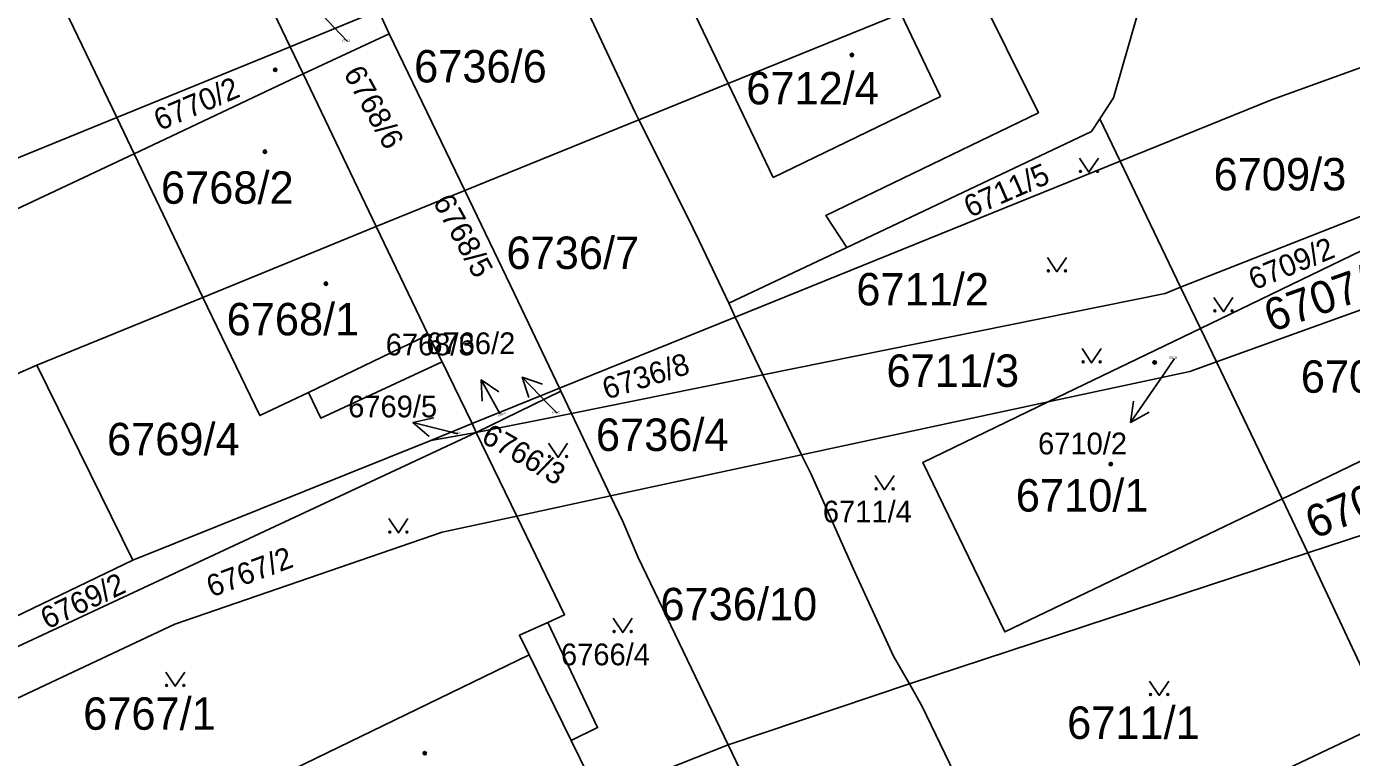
# Model space of a CAD drawing. Extents: x -596233 to -595156, y -1161235 to -1159375.
# Drawn here: x -595499.8 to -595430.3, y -1159936.2 to -1159897.9 of the extents above; entities that cross this region are included whole.
import ezdxf

# ---------------------------------------------------------------- set-up
doc = ezdxf.new("R2010")
doc.units = 0
for name, color, linetype in [('KN_CAR_KR', 7, 'Continuous'), ('KN_KULTURY', 7, 'Continuous'), ('KN_PARC_CIS_POM', 7, 'Continuous'), ('KN_PARC_CIS_POZ', 7, 'Continuous'), ('KN_PARC_CIS_STAV', 7, 'Continuous'), ('KN_PARC_PLOCHA', 7, 'Continuous'), ('PARC_C_SIPKA', 7, 'Continuous'), ('parcely_l', 7, 'Continuous')]:
    doc.layers.add(name, color=color, linetype=linetype)

msp = doc.modelspace()

# ---------------------------------------------------------------- linework, layer by layer
at = {"layer": 'KN_CAR_KR'}
for points in [[(-595467.14, -1159892.28), (-595463.01, -1159900.88)], [(-595453.96, -1159897.2), (-595451.88, -1159901.56)], [(-595463.01, -1159900.88), (-595460.65, -1159905.8)], [(-595460.65, -1159905.8), (-595451.88, -1159901.56)], [(-595485.02, -1159917.08), (-595478.75, -1159914.06)], [(-595473.45, -1159930.84), (-595471.25, -1159935.33)]]:
    msp.add_lwpolyline(points, dxfattribs=at)
at = {"layer": 'KN_KULTURY'}
for points in [[(-595444.6018, -1159904.7816), (-595444.1018, -1159905.5316), (-595443.6018, -1159904.7816)], [(-595446.2818, -1159909.9916), (-595445.7818, -1159910.7416), (-595445.2818, -1159909.9916)], [(-595437.5518, -1159912.0916), (-595437.0518, -1159912.8416), (-595436.5518, -1159912.0916)], [(-595444.4618, -1159914.7716), (-595443.9618, -1159915.5216), (-595443.4618, -1159914.7716)], [(-595472.4318, -1159919.7316), (-595471.9318, -1159920.4816), (-595471.4318, -1159919.7316)], [(-595455.3118, -1159921.4216), (-595454.8118, -1159922.1716), (-595454.3118, -1159921.4216)], [(-595480.8018, -1159923.6916), (-595480.3018, -1159924.4416), (-595479.8018, -1159923.6916)], [(-595469.0418, -1159928.9116), (-595468.5418, -1159929.6616), (-595468.0418, -1159928.9116)], [(-595492.5018, -1159931.7316), (-595492.0018, -1159932.4816), (-595491.5018, -1159931.7316)], [(-595440.9218, -1159932.2116), (-595440.4218, -1159932.9616), (-595439.9218, -1159932.2116)]]:
    msp.add_lwpolyline(points, dxfattribs=at)
for centre, radius in [((-595456.53, -1159899.38), 0.09), ((-595456.53, -1159899.38), 0.0398), ((-595486.76, -1159900.16), 0.09), ((-595486.76, -1159900.16), 0.0398), ((-595487.3, -1159904.45), 0.09), ((-595487.3, -1159904.45), 0.0398), ((-595444.552, -1159905.4814), 0.05), ((-595443.6526, -1159905.4814), 0.05), ((-595446.232, -1159910.6914), 0.05), ((-595445.3326, -1159910.6914), 0.05), ((-595484.1, -1159911.37), 0.09), ((-595484.1, -1159911.37), 0.0398), ((-595437.502, -1159912.7914), 0.05), ((-595436.6026, -1159912.7914), 0.05), ((-595444.412, -1159915.4714), 0.05), ((-595443.5126, -1159915.4714), 0.05), ((-595440.66, -1159915.5), 0.09), ((-595440.66, -1159915.5), 0.0398), ((-595472.382, -1159920.4314), 0.05), ((-595471.4826, -1159920.4314), 0.05), ((-595442.96, -1159920.83), 0.09), ((-595442.96, -1159920.83), 0.0398), ((-595455.262, -1159922.1214), 0.05), ((-595454.3626, -1159922.1214), 0.05), ((-595480.752, -1159924.3914), 0.05), ((-595479.8526, -1159924.3914), 0.05), ((-595468.992, -1159929.6114), 0.05), ((-595468.0926, -1159929.6114), 0.05), ((-595492.452, -1159932.4314), 0.05), ((-595491.5526, -1159932.4314), 0.05), ((-595440.872, -1159932.9114), 0.05), ((-595439.9726, -1159932.9114), 0.05), ((-595478.92, -1159935.99), 0.09), ((-595478.92, -1159935.99), 0.0398)]:
    msp.add_circle(centre, radius, dxfattribs=at)
at = {"layer": 'KN_PARC_PLOCHA'}
for points in [[(-595481.34, -1159897.05), (-595485.98, -1159898.95), (-595491.64, -1159887.13), (-595487.17, -1159884.96), (-595481.53, -1159896.63)], [(-595450.1, -1159895.64), (-595453.96, -1159897.2), (-595463.01, -1159900.88), (-595467.7, -1159902.78), (-595467.89, -1159902.4), (-595471.69, -1159894.3), (-595467.14, -1159892.28), (-595458.2, -1159888.3), (-595454.53, -1159886.48)], [(-595485.98, -1159898.95), (-595495.07, -1159902.66), (-595500.52, -1159891.32), (-595491.64, -1159887.13)], [(-595427.72, -1159899.27), (-595434.53, -1159901.73), (-595442.47, -1159904.95), (-595443.53, -1159902.72), (-595442.81, -1159901.63), (-595439.94, -1159891.57), (-595432.94, -1159889.12)], [(-595495.07, -1159902.66), (-595518.62, -1159912.27), (-595523.06, -1159903.12), (-595519.51, -1159901.54), (-595520.11, -1159900.4), (-595500.52, -1159891.32)], [(-595443.53, -1159902.72), (-595443.97, -1159903.39), (-595456.79, -1159909.47), (-595457.89, -1159907.79), (-595446.75, -1159902.41), (-595450.1, -1159895.64), (-595441.04, -1159891.96), (-595439.94, -1159891.57), (-595442.81, -1159901.63)], [(-595471.69, -1159894.3), (-595467.89, -1159902.4), (-595467.7, -1159902.78), (-595476.82, -1159906.48), (-595480.78, -1159898.27), (-595481.34, -1159897.05), (-595472.21, -1159893.32)], [(-595456.79, -1159909.47), (-595462.98, -1159912.4), (-595464.53, -1159909.13), (-595465.16, -1159907.83), (-595467.7, -1159902.78), (-595463.01, -1159900.88), (-595453.96, -1159897.2), (-595450.1, -1159895.64), (-595446.75, -1159902.41), (-595457.89, -1159907.79)], [(-595480.78, -1159898.27), (-595485.3, -1159900.37), (-595485.98, -1159898.95), (-595481.34, -1159897.05)], [(-595476.82, -1159906.48), (-595481.47, -1159908.38), (-595485.3, -1159900.37), (-595480.78, -1159898.27)], [(-595485.3, -1159900.37), (-595494.16, -1159904.56), (-595495.07, -1159902.66), (-595485.98, -1159898.95)], [(-595424.54, -1159905.75), (-595439.3, -1159911.56), (-595442.47, -1159904.95), (-595434.53, -1159901.73), (-595427.72, -1159899.27)], [(-595481.47, -1159908.38), (-595490.55, -1159912.09), (-595494.16, -1159904.56), (-595485.3, -1159900.37)], [(-595494.16, -1159904.56), (-595517.17, -1159915.38), (-595518.62, -1159912.27), (-595495.07, -1159902.66)], [(-595462.98, -1159912.4), (-595462.64, -1159913.12), (-595471.85, -1159916.85), (-595474.22, -1159911.91), (-595476.82, -1159906.48), (-595467.7, -1159902.78), (-595465.16, -1159907.83), (-595464.53, -1159909.13)], [(-595442.47, -1159904.95), (-595462.64, -1159913.12), (-595462.98, -1159912.4), (-595456.79, -1159909.47), (-595443.97, -1159903.39), (-595443.53, -1159902.72)], [(-595490.55, -1159912.09), (-595499.25, -1159915.64), (-595513.76, -1159922), (-595516.33, -1159917.19), (-595517.17, -1159915.38), (-595494.16, -1159904.56)], [(-595439.3, -1159911.56), (-595440.1, -1159911.88), (-595461.2, -1159916.15), (-595462.64, -1159913.12), (-595442.47, -1159904.95)], [(-595424.01, -1159906.83), (-595438.26, -1159913.72), (-595439.3, -1159911.56), (-595424.54, -1159905.75)], [(-595471.85, -1159916.85), (-595476.44, -1159918.71), (-595478, -1159915.46), (-595478.75, -1159914.06), (-595481.47, -1159908.38), (-595476.82, -1159906.48), (-595474.22, -1159911.91)], [(-595422.42, -1159910.07), (-595437.42, -1159915.47), (-595438.26, -1159913.72), (-595424.01, -1159906.83)], [(-595478, -1159915.46), (-595484.37, -1159918.42), (-595485.02, -1159917.08), (-595487.57, -1159918.29), (-595490.55, -1159912.09), (-595481.47, -1159908.38), (-595478.75, -1159914.06)], [(-595375.88, -1159920.59), (-595449.32, -1159944.55), (-595444.16, -1159941.77), (-595428.49, -1159934.33), (-595414, -1159927.46), (-595388.09, -1159915.16), (-595384.19, -1159911.65), (-595383.13, -1159909.21), (-595381.45, -1159908.86)], [(-595419.64, -1159915.73), (-595433.62, -1159922.49), (-595433.98, -1159922.66), (-595437.42, -1159915.47), (-595422.42, -1159910.07)], [(-595438.26, -1159913.72), (-595446.24, -1159917.57), (-595459.18, -1159920.35), (-595461.2, -1159916.15), (-595440.1, -1159911.88), (-595439.3, -1159911.56)], [(-595478, -1159915.46), (-595476.44, -1159918.71), (-595478.61, -1159919.59), (-595494.22, -1159925.86), (-595499.25, -1159915.64), (-595490.55, -1159912.09), (-595487.57, -1159918.29), (-595485.02, -1159917.08), (-595484.37, -1159918.42)], [(-595461.2, -1159916.15), (-595471.23, -1159918.17), (-595471.78, -1159917.01), (-595471.85, -1159916.85), (-595462.64, -1159913.12)], [(-595437.42, -1159915.47), (-595438.81, -1159915.97), (-595446.24, -1159917.57), (-595438.26, -1159913.72)], [(-595494.22, -1159925.86), (-595508.53, -1159932.76), (-595513.76, -1159922), (-595499.25, -1159915.64)], [(-595433.98, -1159922.66), (-595448.52, -1159929.63), (-595452.81, -1159920.74), (-595446.24, -1159917.57), (-595438.81, -1159915.97), (-595437.42, -1159915.47)], [(-595417.32, -1159920.46), (-595432.63, -1159925.49), (-595433.98, -1159922.66), (-595433.62, -1159922.49), (-595419.64, -1159915.73)], [(-595459.18, -1159920.35), (-595469.18, -1159922.5), (-595471.23, -1159918.17), (-595461.2, -1159916.15)], [(-595471.78, -1159917.01), (-595476.22, -1159919.18), (-595476.44, -1159918.71), (-595471.85, -1159916.85)], [(-595471.23, -1159918.17), (-595476.22, -1159919.18), (-595471.78, -1159917.01)], [(-595469.18, -1159922.5), (-595474.1, -1159923.56), (-595476.22, -1159919.18), (-595471.23, -1159918.17)], [(-595433.98, -1159922.66), (-595432.63, -1159925.49), (-595453.51, -1159932.36), (-595454.34, -1159930.9), (-595456.45, -1159926.34), (-595458.66, -1159921.36), (-595459.18, -1159920.35), (-595446.24, -1159917.57), (-595452.81, -1159920.74), (-595448.52, -1159929.63)], [(-595476.22, -1159919.18), (-595478.61, -1159919.59), (-595476.44, -1159918.71)], [(-595507.94, -1159933.97), (-595508.53, -1159932.76), (-595494.22, -1159925.86), (-595478.61, -1159919.59), (-595476.22, -1159919.18)], [(-595474.1, -1159923.56), (-595478.01, -1159924.4), (-595492.02, -1159929.22), (-595506.86, -1159936.19), (-595507.94, -1159933.97), (-595476.22, -1159919.18)], [(-595453.51, -1159932.36), (-595463.02, -1159935.55), (-595467.74, -1159925.73), (-595468.54, -1159923.84), (-595469.18, -1159922.5), (-595459.18, -1159920.35), (-595458.66, -1159921.36), (-595456.45, -1159926.34), (-595454.34, -1159930.9)], [(-595414, -1159927.46), (-595428.49, -1159934.33), (-595432.63, -1159925.49), (-595417.32, -1159920.46)], [(-595463.02, -1159935.55), (-595469.81, -1159938.25), (-595471.25, -1159935.33), (-595469.86, -1159934.65), (-595472.47, -1159929.13), (-595471.59, -1159928.73), (-595474.1, -1159923.56), (-595469.18, -1159922.5), (-595468.54, -1159923.84), (-595467.74, -1159925.73)], [(-595472.47, -1159929.13), (-595473.96, -1159929.8), (-595473.45, -1159930.84), (-595488.15, -1159937.96), (-595502.59, -1159944.95), (-595516.8, -1159951.83), (-595518.3, -1159949.21), (-595518.61, -1159948.67), (-595504.25, -1159941.55), (-595506.86, -1159936.19), (-595492.02, -1159929.22), (-595478.01, -1159924.4), (-595474.1, -1159923.56), (-595471.59, -1159928.73)], [(-595428.49, -1159934.33), (-595444.16, -1159941.77), (-595445.8, -1159942.02), (-595447.41, -1159941.73), (-595448.66, -1159941.06), (-595449.71, -1159940.02), (-595452.86, -1159933.51), (-595453.51, -1159932.36), (-595432.63, -1159925.49)], [(-595469.81, -1159938.25), (-595484.08, -1159942.91), (-595485.45, -1159943.47), (-595488.15, -1159937.96), (-595473.45, -1159930.84), (-595473.96, -1159929.8), (-595472.47, -1159929.13), (-595469.86, -1159934.65), (-595471.25, -1159935.33)], [(-595444.16, -1159941.77), (-595449.32, -1159944.55), (-595459.24, -1159947.88), (-595459.21, -1159947.38), (-595459.13, -1159943.64), (-595463.02, -1159935.55), (-595453.51, -1159932.36), (-595452.86, -1159933.51), (-595449.71, -1159940.02), (-595448.66, -1159941.06), (-595447.41, -1159941.73), (-595445.8, -1159942.02)], [(-595459.24, -1159947.88), (-595477.66, -1159954.36), (-595479.74, -1159955.16), (-595483.85, -1159946.75), (-595469.13, -1159939.64), (-595469.81, -1159938.25), (-595463.02, -1159935.55), (-595459.13, -1159943.64), (-595459.21, -1159947.38)]]:
    msp.add_lwpolyline(points, close=True, dxfattribs=at)
at = {"layer": 'PARC_C_SIPKA'}
for points in [[(-595482.97, -1159898.68), (-595483.7, -1159897.9), (-595485.0685, -1159896.4278)], [(-595439.62, -1159915.3), (-595440.22, -1159916.17), (-595441.9215, -1159918.6408)], [(-595475.9119, -1159917.5362), (-595475.9679, -1159916.4196), (-595475.041, -1159917.0447)], [(-595474.96, -1159918.2), (-595474.98, -1159918.17), (-595475.9679, -1159916.4196)], [(-595473.4712, -1159917.3406), (-595473.806, -1159916.2739), (-595472.7518, -1159916.6461)], [(-595471.98, -1159918.16), (-595472.41, -1159917.72), (-595473.806, -1159916.2739)], [(-595440.9425, -1159918.1008), (-595441.9215, -1159918.6408), (-595441.7661, -1159917.5336)], [(-595478.692, -1159919.3762), (-595479.5382, -1159918.6456), (-595478.446, -1159918.4069)], [(-595477.19, -1159919.24), (-595477.59, -1159919.14), (-595479.5382, -1159918.6456)]]:
    msp.add_lwpolyline(points, dxfattribs=at)
at = {"layer": 'parcely_l'}
for points in [[(-595491.64, -1159887.13), (-595485.98, -1159898.95)], [(-595500.52, -1159891.32), (-595495.07, -1159902.66)], [(-595443.53, -1159902.72), (-595442.81, -1159901.63), (-595439.94, -1159891.57)], [(-595471.69, -1159894.3), (-595467.89, -1159902.4), (-595467.7, -1159902.78)], [(-595467.7, -1159902.78), (-595463.01, -1159900.88), (-595453.96, -1159897.2), (-595450.1, -1159895.64)], [(-595450.1, -1159895.64), (-595446.75, -1159902.41), (-595457.89, -1159907.79), (-595456.79, -1159909.47)], [(-595485.98, -1159898.95), (-595481.34, -1159897.05)], [(-595480.78, -1159898.27), (-595481.34, -1159897.05)], [(-595480.78, -1159898.27), (-595485.3, -1159900.37)], [(-595476.82, -1159906.48), (-595480.78, -1159898.27)], [(-595485.98, -1159898.95), (-595495.07, -1159902.66)], [(-595485.3, -1159900.37), (-595485.98, -1159898.95)], [(-595427.72, -1159899.27), (-595434.53, -1159901.73), (-595442.47, -1159904.95)], [(-595494.16, -1159904.56), (-595485.3, -1159900.37)], [(-595485.3, -1159900.37), (-595481.47, -1159908.38)], [(-595495.07, -1159902.66), (-595518.62, -1159912.27)], [(-595494.16, -1159904.56), (-595495.07, -1159902.66)], [(-595467.7, -1159902.78), (-595476.82, -1159906.48)], [(-595462.98, -1159912.4), (-595464.53, -1159909.13), (-595465.16, -1159907.83), (-595467.7, -1159902.78)], [(-595443.53, -1159902.72), (-595443.97, -1159903.39), (-595456.79, -1159909.47)], [(-595442.47, -1159904.95), (-595443.53, -1159902.72)], [(-595517.17, -1159915.38), (-595494.16, -1159904.56)], [(-595490.55, -1159912.09), (-595494.16, -1159904.56)], [(-595462.64, -1159913.12), (-595442.47, -1159904.95)], [(-595442.47, -1159904.95), (-595439.3, -1159911.56)], [(-595439.3, -1159911.56), (-595424.54, -1159905.75)], [(-595481.47, -1159908.38), (-595476.82, -1159906.48)], [(-595476.82, -1159906.48), (-595474.22, -1159911.91), (-595471.85, -1159916.85)], [(-595438.26, -1159913.72), (-595424.01, -1159906.83)], [(-595481.47, -1159908.38), (-595490.55, -1159912.09)], [(-595478, -1159915.46), (-595478.75, -1159914.06), (-595481.47, -1159908.38)], [(-595456.79, -1159909.47), (-595462.98, -1159912.4)], [(-595422.42, -1159910.07), (-595437.42, -1159915.47)], [(-595439.3, -1159911.56), (-595440.1, -1159911.88), (-595461.2, -1159916.15)], [(-595439.3, -1159911.56), (-595438.26, -1159913.72)], [(-595490.55, -1159912.09), (-595499.25, -1159915.64)], [(-595478, -1159915.46), (-595484.37, -1159918.42), (-595485.02, -1159917.08), (-595487.57, -1159918.29), (-595490.55, -1159912.09)], [(-595462.98, -1159912.4), (-595462.64, -1159913.12)], [(-595471.85, -1159916.85), (-595462.64, -1159913.12)], [(-595462.64, -1159913.12), (-595461.2, -1159916.15)], [(-595438.26, -1159913.72), (-595446.24, -1159917.57)], [(-595438.26, -1159913.72), (-595437.42, -1159915.47)], [(-595513.76, -1159922), (-595499.25, -1159915.64)], [(-595499.25, -1159915.64), (-595494.22, -1159925.86)], [(-595476.44, -1159918.71), (-595478, -1159915.46)], [(-595437.42, -1159915.47), (-595438.81, -1159915.97), (-595446.24, -1159917.57)], [(-595433.98, -1159922.66), (-595437.42, -1159915.47)], [(-595419.64, -1159915.73), (-595433.62, -1159922.49), (-595433.98, -1159922.66)], [(-595461.2, -1159916.15), (-595471.23, -1159918.17)], [(-595459.18, -1159920.35), (-595461.2, -1159916.15)], [(-595471.85, -1159916.85), (-595476.44, -1159918.71)], [(-595471.78, -1159917.01), (-595476.22, -1159919.18)], [(-595471.78, -1159917.01), (-595471.85, -1159916.85)], [(-595471.23, -1159918.17), (-595471.78, -1159917.01)], [(-595476.22, -1159919.18), (-595471.23, -1159918.17)], [(-595471.23, -1159918.17), (-595469.18, -1159922.5)], [(-595446.24, -1159917.57), (-595459.18, -1159920.35)], [(-595446.24, -1159917.57), (-595452.81, -1159920.74), (-595448.52, -1159929.63), (-595433.98, -1159922.66)], [(-595478.61, -1159919.59), (-595476.44, -1159918.71)], [(-595476.44, -1159918.71), (-595476.22, -1159919.18)], [(-595476.22, -1159919.18), (-595507.94, -1159933.97)], [(-595494.22, -1159925.86), (-595478.61, -1159919.59)], [(-595476.22, -1159919.18), (-595478.61, -1159919.59)], [(-595474.1, -1159923.56), (-595476.22, -1159919.18)], [(-595459.18, -1159920.35), (-595469.18, -1159922.5)], [(-595453.51, -1159932.36), (-595454.34, -1159930.9), (-595456.45, -1159926.34), (-595458.66, -1159921.36), (-595459.18, -1159920.35)], [(-595432.63, -1159925.49), (-595417.32, -1159920.46)], [(-595469.18, -1159922.5), (-595474.1, -1159923.56)], [(-595469.18, -1159922.5), (-595468.54, -1159923.84), (-595467.74, -1159925.73), (-595463.02, -1159935.55)], [(-595433.98, -1159922.66), (-595432.63, -1159925.49)], [(-595506.86, -1159936.19), (-595492.02, -1159929.22), (-595478.01, -1159924.4), (-595474.1, -1159923.56)], [(-595474.1, -1159923.56), (-595471.59, -1159928.73), (-595472.47, -1159929.13)], [(-595432.63, -1159925.49), (-595453.51, -1159932.36)], [(-595432.63, -1159925.49), (-595428.49, -1159934.33)], [(-595494.22, -1159925.86), (-595508.53, -1159932.76)], [(-595472.47, -1159929.13), (-595473.96, -1159929.8), (-595473.45, -1159930.84), (-595488.15, -1159937.96)], [(-595469.81, -1159938.25), (-595471.25, -1159935.33), (-595469.86, -1159934.65), (-595472.47, -1159929.13)], [(-595463.02, -1159935.55), (-595453.51, -1159932.36)], [(-595453.51, -1159932.36), (-595452.86, -1159933.51), (-595449.71, -1159940.02), (-595448.66, -1159941.06), (-595447.41, -1159941.73), (-595445.8, -1159942.02), (-595444.16, -1159941.77)], [(-595428.49, -1159934.33), (-595444.16, -1159941.77)], [(-595469.81, -1159938.25), (-595463.02, -1159935.55)], [(-595463.02, -1159935.55), (-595459.13, -1159943.64), (-595459.21, -1159947.38), (-595459.24, -1159947.88)]]:
    msp.add_lwpolyline(points, dxfattribs=at)

# ---------------------------------------------------------------- texts
at = {"layer": 'KN_PARC_CIS_POM'}
for s, p in [('6770/3', (-595483.2533, -1159898.68)), ('6710/2', (-595439.9033, -1159915.3)), ('6766/2', (-595472.2633, -1159918.16)), ('6769/5', (-595477.4733, -1159919.24))]:
    msp.add_text(s, height=0.1, dxfattribs=at).set_placement(p)
msp.add_text('6768/3', height=0.1, rotation=22.787336, dxfattribs=at).set_placement((-595475.0442, -1159918.3438))
at = {"layer": 'KN_PARC_CIS_POZ'}
for s, height, p in [('6736/6', 1.7, (-595479.4766, -1159900.82)), ('6709/3', 1.7, (-595437.5666, -1159906.48)), ('6736/7', 1.7, (-595474.6366, -1159910.6)), ('6711/2', 1.7, (-595456.2966, -1159912.51)), ('6768/3', 1.14, (-595480.9659, -1159915.1296)), ('6766/2', 1.14, (-595478.8374, -1159915.0663)), ('6711/3', 1.7, (-595454.7166, -1159916.78)), ('6769/5', 1.14, (-595482.9352, -1159918.3794)), ('6769/4', 1.7, (-595495.5766, -1159920.37)), ('6736/4', 1.7, (-595469.9466, -1159920.14)), ('6711/4', 1.14, (-595458.05, -1159923.89)), ('6736/10', 1.7, (-595466.5666, -1159929.02)), ('6766/4', 1.14, (-595471.78, -1159931.38)), ('6767/1', 1.7, (-595496.8266, -1159934.76)), ('6711/1', 1.7, (-595445.2466, -1159935.24))]:
    msp.add_text(s, height=height, dxfattribs=at).set_placement(p)
for s, height, rotation, p in [('6768/6', 1.14, 298.799784, (-595483.206, -1159900.3396)), ('6711/5', 1.14, 23.535173, (-595450.3413, -1159907.9198)), ('6768/5', 1.14, 298.673835, (-595478.5198, -1159907.0761)), ('6709/2', 1.14, 22.268053, (-595435.4391, -1159911.724)), ('6736/8', 1.14, 17.418786, (-595469.3918, -1159917.4569)), ('6766/3', 1.14, 329.894788, (-595476.0243, -1159919.6399)), ('6708/2', 1.7, 22.209889, (-595432.3093, -1159924.7807)), ('6767/2', 1.14, 20.487808, (-595490.0957, -1159927.8305)), ('6769/2', 1.14, 25.334701, (-595498.7093, -1159929.5121))]:
    msp.add_text(s, height=height, rotation=rotation, dxfattribs=at).set_placement(p)
at = {"layer": 'KN_PARC_CIS_STAV'}
for s, height, rotation, p in [('6770/2', 1.14, 23.105446, (-595492.8109, -1159903.3675)), ('6707/2', 1.7, 19.502638, (-595434.5403, -1159913.928))]:
    msp.add_text(s, height=height, rotation=rotation, dxfattribs=at).set_placement(p)
for s, height, p in [('6712/4', 1.7, (-595462.0666, -1159901.97)), ('6768/2', 1.7, (-595492.7466, -1159907.18)), ('6768/1', 1.7, (-595489.3066, -1159914.08)), ('6707/1', 1.7, (-595432.9966, -1159917.09)), ('6710/2', 1.14, (-595446.77, -1159920.32)), ('6710/1', 1.7, (-595447.9366, -1159923.32))]:
    msp.add_text(s, height=height, dxfattribs=at).set_placement(p)

doc.saveas('drawing.dxf')
